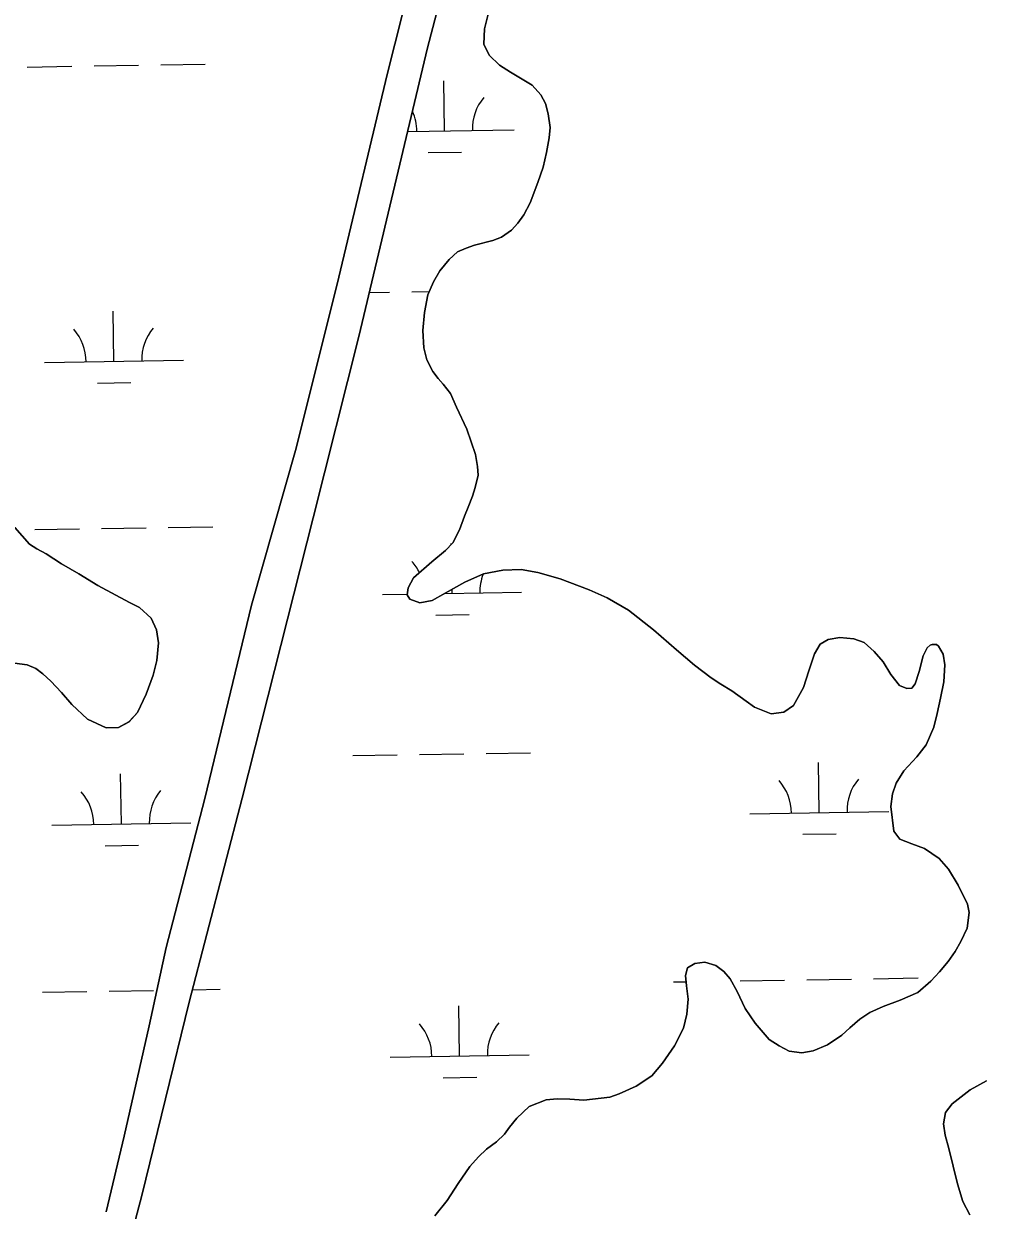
# Model space of a CAD drawing. Extents: x 3855477 to 3893699, y 299188 to 325115.
# Drawn here: x 3869256 to 3869948, y 315738 to 316592 of the extents above; entities that cross this region are included whole.
import ezdxf

# ---------------------------------------------------------------- set-up
doc = ezdxf.new("R2010")
doc.units = 0
doc.layers.add('V-TOPO-SHOR', color=7, linetype='Continuous')
doc.layers.add('V-WETL-SWMP', color=7, linetype='Continuous')

msp = doc.modelspace()

# ---------------------------------------------------------------- linework, layer by layer
at = {"layer": 'V-TOPO-SHOR'}
for points in [[(3869590.4, 316742.72), (3869546.45, 316574.14), (3869497.04, 316366.66), (3869464.02, 316236.21), (3869413.02, 316034.74), (3869374.91, 315888.06), (3869340.92, 315748.98), (3869299.07, 315590.94)], [(3869315.23, 315737.16), (3869328.1, 315791.75), (3869346.24, 315871.09), (3869358.42, 315927.2), (3869386.09, 316034.42), (3869419.78, 316173.41), (3869451.77, 316286.39), (3869482.6, 316409.34), (3869517.25, 316555.13), (3869556.23, 316709.02)], [(3869662.63, 316184.42), (3869641.85, 316192.39), (3869625.63, 316196.98), (3869613.65, 316199.09), (3869600.64, 316198.57), (3869586.6, 316195.93), (3869573.14, 316190.13), (3869559.16, 316181.99), (3869549.78, 316176.77), (3869540.72, 316175.21), (3869533.63, 316177.9), (3869531.72, 316180.86), (3869532.36, 316186.04), (3869536.38, 316193.12), (3869549.57, 316204.62), (3869559.34, 316212.76), (3869564.66, 316218.21), (3869569.4, 316227.63), (3869573.02, 316237.46), (3869575.51, 316244.05), (3869578.71, 316251.75), (3869580.69, 316258.04), (3869582.88, 316266.86), (3869582.42, 316273.27), (3869580.96, 316281.82), (3869574.68, 316299.95), (3869567.27, 316315.95), (3869562.77, 316325.64), (3869557.63, 316332.28), (3869554, 316336.57), (3869550.27, 316341.38), (3869545.86, 316349.94), (3869543.79, 316358.59), (3869543.06, 316370.9), (3869544.17, 316384), (3869546.49, 316396.68), (3869550.62, 316406.01), (3869555.25, 316413.9), (3869561.81, 316421.98), (3869567.95, 316427.53), (3869574.16, 316430.13), (3869580.07, 316432.22), (3869593.41, 316435.58), (3869599.62, 316438.08), (3869606.67, 316443.11), (3869611.28, 316448.06), (3869615.59, 316454.13), (3869620.12, 316462.73), (3869625.71, 316477.43), (3869629.44, 316488.38), (3869631.85, 316498.93), (3869633.96, 316509.48), (3869634.52, 316517), (3869633.17, 316526.87), (3869631.29, 316534.1), (3869627.88, 316540.52), (3869621.73, 316547.27), (3869606.14, 316556.63), (3869598.15, 316561.66), (3869590.58, 316568.93), (3869586.77, 316576.98), (3869587.25, 316587.85), (3869591.01, 316602.26)], [(3869249.6, 316229.44), (3869260.18, 316217.27), (3869265.44, 316213.98), (3869272.02, 316210.48), (3869283.15, 316203.29), (3869295.5, 316195.99), (3869309.17, 316187.56), (3869331.95, 316175.51), (3869339.24, 316171.8), (3869347.52, 316164.22), (3869351.43, 316155.76), (3869352.89, 316146.4), (3869351.68, 316133.6), (3869349.07, 316123.25), (3869343.89, 316109.57), (3869337.8, 316096.3), (3869331.65, 316089.53), (3869324.1, 316085.52), (3869315.26, 316085.17), (3869301.79, 316091.57), (3869290.48, 316102.01), (3869283.02, 316110.6), (3869275.35, 316118.79), (3869269.7, 316124.11), (3869264.54, 316127.91), (3869258.46, 316130.69), (3869249.32, 316131.67)], [(3869619.4, 315812.99), (3869631.63, 315817.78), (3869639.66, 315818.54), (3869648.6, 315818.28), (3869658.76, 315817.6), (3869677.37, 315819.7), (3869684.29, 315821.99), (3869696.43, 315827.5), (3869707.66, 315834.94), (3869715.44, 315844.13), (3869723.96, 315856.67), (3869730.56, 315869.43), (3869732.97, 315879.48), (3869733.75, 315890.14), (3869732.6, 315899.8), (3869731.94, 315907.22), (3869733.4, 315912.6), (3869738.5, 315915.82), (3869745.73, 315916.78), (3869753.63, 315914.39), (3869759.5, 315909.98), (3869764.03, 315904.77), (3869768.95, 315895.59), (3869774.86, 315883.35), (3869781.9, 315872.83), (3869792.08, 315861.28), (3869799.17, 315856.66), (3869806.46, 315852.85), (3869815.59, 315851.46), (3869823.63, 315853.03), (3869834.13, 315857.33), (3869844.24, 315864.27), (3869850.17, 315869.52), (3869857.22, 315875.77), (3869864.58, 315880.69), (3869874.16, 315884.79), (3869886.18, 315889.49), (3869899.12, 315894.99), (3869908.43, 315903.15), (3869914.57, 315909.72), (3869920.72, 315917.29), (3869925.75, 315924.37), (3869929.96, 315931.56), (3869934.5, 315941.28), (3869936.01, 315952.55), (3869934.62, 315958.55), (3869928.01, 315972.02), (3869921.08, 315983.75), (3869914.43, 315991.22), (3869903.81, 315998.4), (3869894.79, 316001.82), (3869886.07, 316005.23), (3869881.84, 316010.85), (3869879.63, 316028.65), (3869880.81, 316037.79), (3869883.3, 316045.6), (3869888.85, 316054.4), (3869898.27, 316064.39), (3869905.04, 316072.98), (3869910.61, 316085.65), (3869912.92, 316095.69), (3869915.23, 316106.65), (3869917.75, 316118.32), (3869918.44, 316130.51), (3869917.18, 316138.34), (3869913.96, 316143.96), (3869912.45, 316145.19), (3869909.3, 316145.31), (3869907.98, 316144.81), (3869905.62, 316142.79), (3869902.74, 316137.12), (3869899.92, 316125.86), (3869897.11, 316116.84), (3869894.65, 316113.71), (3869890.99, 316113.53), (3869885.93, 316115.8), (3869879.58, 316123.57), (3869874.05, 316132.75), (3869867.5, 316140.11), (3869860.33, 316146.56), (3869853.03, 316149.36), (3869842.87, 316150.34), (3869834.53, 316148.67), (3869828.71, 316145.36), (3869824.6, 316138.48), (3869820.55, 316126.21), (3869816.71, 316114.25), (3869809.61, 316101.29), (3869802.66, 316096.46), (3869793.61, 316095.41), (3869781.45, 316100.06), (3869775.59, 316104.47), (3869765.17, 316111.86), (3869757.28, 316116.69), (3869750.4, 316121.31), (3869738.37, 316130.44), (3869725.44, 316141.3), (3869708.98, 316155.75), (3869690.88, 316170), (3869675.5, 316178.64), (3869662.63, 316184.42)], [(3869948.27, 315831.33), (3869936.54, 315824.91), (3869923.77, 315814.94), (3869918.95, 315808.57), (3869917.57, 315800.45), (3869918.73, 315792.41), (3869921.31, 315782.74), (3869927.43, 315757.29), (3869931.41, 315744.77), (3869936.32, 315735.18)], [(3869551.68, 315734.4), (3869560.39, 315745.32), (3869568.31, 315757.56), (3869576.72, 315769.9), (3869583.07, 315776.86), (3869588.7, 315782.21), (3869596.05, 315787.54), (3869601.78, 315793.1), (3869605.37, 315798.15), (3869610.5, 315804.52), (3869619.4, 315812.99)]]:
    msp.add_lwpolyline(points, dxfattribs=at)
at = {"layer": 'V-WETL-SWMP'}
for p, q in [((3869258.52, 316560.42), (3869290.52, 316560.94)), ((3869306.52, 316561.2), (3869338.51, 316561.72)), ((3869354.51, 316561.98), (3869386.51, 316562.5)), ((3869558.62, 316514.56), (3869558.04, 316550.55)), ((3869532.16, 316514.13), (3869608.62, 316515.37)), ((3869546.88, 316498.93), (3869570.87, 316499.32)), ((3869504.56, 316398.23), (3869519.1, 316398.47)), ((3869535.1, 316398.73), (3869547.49, 316398.93)), ((3869320.82, 316348.8), (3869320.24, 316384.79)), ((3869270.83, 316347.98), (3869370.82, 316349.61)), ((3869309.07, 316333.17), (3869333.07, 316333.57)), ((3869263.94, 316227.79), (3869295.94, 316228.31)), ((3869311.94, 316228.57), (3869343.93, 316229.09)), ((3869359.93, 316229.35), (3869391.92, 316229.87)), ((3869563.47, 316217), (3869563.46, 316217.92)), ((3869514.05, 316181.11), (3869531.79, 316181.4)), ((3869558.89, 316181.84), (3869614.04, 316182.74)), ((3869564.04, 316181.93), (3869564, 316184.8)), ((3869552.3, 316166.3), (3869576.29, 316166.69)), ((3869492.53, 316065.31), (3869524.52, 316065.83)), ((3869540.52, 316066.09), (3869572.51, 316066.62)), ((3869588.51, 316066.88), (3869620.51, 316067.4)), ((3869828.08, 316024.34), (3869827.49, 316060.34)), ((3869326.24, 316016.17), (3869325.65, 316052.16)), ((3869778.09, 316023.53), (3869878.07, 316025.16)), ((3869276.25, 316015.35), (3869376.23, 316016.98)), ((3869816.33, 316008.72), (3869840.33, 316009.11)), ((3869314.49, 316000.54), (3869338.49, 316000.93)), ((3869771.2, 315903.33), (3869803.2, 315903.85)), ((3869819.19, 315904.11), (3869851.19, 315904.63)), ((3869867.19, 315904.89), (3869899.18, 315905.42)), ((3869269.36, 315895.15), (3869301.36, 315895.68)), ((3869317.35, 315895.94), (3869349.35, 315896.46)), ((3869377.21, 315896.91), (3869397.34, 315897.24)), ((3869723.21, 315902.55), (3869732.34, 315902.7)), ((3869569.46, 315849.29), (3869568.88, 315885.29)), ((3869519.47, 315848.48), (3869619.46, 315850.11)), ((3869557.72, 315833.67), (3869581.71, 315834.06))]:
    msp.add_line(p, q, dxfattribs=at)
for points in [[(3869299.07, 315590.94), (3869340.92, 315748.98), (3869374.91, 315888.06), (3869413.02, 316034.74), (3869464.02, 316236.21), (3869497.04, 316366.66), (3869546.45, 316574.14), (3869590.4, 316742.72)], [(3869556.23, 316709.02), (3869517.25, 316555.13), (3869482.6, 316409.34), (3869451.77, 316286.39), (3869419.78, 316173.41), (3869386.09, 316034.42), (3869358.42, 315927.2), (3869346.24, 315871.09), (3869328.11, 315791.75), (3869315.23, 315737.16)], [(3869591.01, 316602.26), (3869587.25, 316587.85), (3869586.77, 316576.98), (3869590.58, 316568.93), (3869598.15, 316561.66), (3869606.14, 316556.63)], [(3869606.14, 316556.63), (3869621.72, 316547.27), (3869627.88, 316540.52), (3869631.29, 316534.1), (3869633.17, 316526.87), (3869634.52, 316517), (3869633.96, 316509.48), (3869631.85, 316498.93), (3869629.44, 316488.38), (3869625.71, 316477.43), (3869620.12, 316462.73), (3869615.59, 316454.13), (3869611.28, 316448.06), (3869606.67, 316443.11), (3869599.62, 316438.08), (3869593.41, 316435.58), (3869580.07, 316432.22), (3869574.16, 316430.13), (3869567.95, 316427.53), (3869561.81, 316421.98), (3869555.25, 316413.9), (3869550.62, 316406), (3869546.49, 316396.68), (3869544.17, 316384), (3869543.06, 316370.9), (3869543.79, 316358.59), (3869545.86, 316349.94), (3869550.27, 316341.38), (3869554, 316336.57), (3869557.63, 316332.28), (3869562.77, 316325.64), (3869567.27, 316315.95), (3869574.68, 316299.95), (3869580.96, 316281.82), (3869582.42, 316273.27), (3869582.88, 316266.86), (3869580.69, 316258.04), (3869578.71, 316251.75), (3869575.51, 316244.05), (3869573.02, 316237.46), (3869569.4, 316227.63), (3869564.66, 316218.21), (3869559.34, 316212.76), (3869549.57, 316204.62), (3869536.38, 316193.12), (3869532.36, 316186.04), (3869531.72, 316180.86), (3869533.63, 316177.9), (3869540.72, 316175.21), (3869549.78, 316176.77), (3869559.16, 316181.99), (3869573.14, 316190.13), (3869586.6, 316195.93), (3869600.64, 316198.57), (3869613.65, 316199.09), (3869625.63, 316196.98), (3869641.85, 316192.39), (3869662.63, 316184.42), (3869675.5, 316178.64), (3869690.88, 316170), (3869708.98, 316155.75), (3869725.44, 316141.3), (3869738.37, 316130.44), (3869750.4, 316121.31), (3869757.28, 316116.69), (3869765.17, 316111.86), (3869775.59, 316104.47), (3869781.45, 316100.06), (3869793.61, 316095.41), (3869802.66, 316096.46), (3869809.61, 316101.29), (3869816.71, 316114.25), (3869820.55, 316126.21), (3869824.6, 316138.48), (3869828.71, 316145.36), (3869834.53, 316148.67), (3869842.87, 316150.34), (3869853.03, 316149.36), (3869860.33, 316146.56), (3869867.5, 316140.11), (3869874.05, 316132.75), (3869879.58, 316123.57), (3869885.92, 316115.8), (3869890.99, 316113.53), (3869894.65, 316113.71), (3869897.11, 316116.84), (3869899.92, 316125.86), (3869902.74, 316137.12), (3869905.62, 316142.79), (3869907.98, 316144.81), (3869909.3, 316145.31), (3869912.45, 316145.18), (3869913.96, 316143.96), (3869917.18, 316138.34), (3869918.44, 316130.51), (3869917.75, 316118.32), (3869915.23, 316106.65), (3869912.92, 316095.69), (3869910.61, 316085.65), (3869905.04, 316072.98), (3869898.27, 316064.39)], [(3869249.32, 316131.67), (3869258.46, 316130.69), (3869264.54, 316127.91), (3869269.7, 316124.11), (3869275.35, 316118.79), (3869283.02, 316110.6), (3869290.48, 316102.01), (3869301.79, 316091.57), (3869315.26, 316085.17), (3869324.11, 316085.52), (3869331.66, 316089.53), (3869337.8, 316096.3), (3869343.89, 316109.57), (3869349.07, 316123.25), (3869351.68, 316133.6), (3869352.89, 316146.4), (3869351.43, 316155.76), (3869347.52, 316164.22), (3869339.24, 316171.8), (3869331.95, 316175.51), (3869309.17, 316187.56), (3869295.5, 316195.99), (3869283.15, 316203.29), (3869272.02, 316210.48), (3869265.44, 316213.98), (3869260.18, 316217.27), (3869249.59, 316229.44)], [(3869898.27, 316064.39), (3869888.85, 316054.4), (3869883.3, 316045.6), (3869880.81, 316037.79), (3869879.63, 316028.65), (3869881.84, 316010.85), (3869886.07, 316005.23), (3869894.79, 316001.82), (3869903.81, 315998.4), (3869914.43, 315991.22), (3869921.08, 315983.75), (3869928.01, 315972.02), (3869934.62, 315958.56), (3869936.01, 315952.55), (3869934.5, 315941.28), (3869929.96, 315931.56), (3869925.75, 315924.37), (3869920.72, 315917.29), (3869914.57, 315909.71), (3869908.43, 315903.15), (3869899.12, 315894.98), (3869886.18, 315889.49), (3869874.16, 315884.79), (3869864.57, 315880.69), (3869857.22, 315875.77), (3869850.17, 315869.51), (3869844.24, 315864.27), (3869834.13, 315857.33), (3869823.63, 315853.03), (3869815.59, 315851.46), (3869806.46, 315852.85), (3869799.17, 315856.66), (3869792.08, 315861.28), (3869781.9, 315872.83), (3869774.86, 315883.35), (3869768.95, 315895.59), (3869764.04, 315904.77), (3869759.5, 315909.98), (3869753.64, 315914.39), (3869745.73, 315916.78), (3869738.5, 315915.82), (3869733.4, 315912.6), (3869731.94, 315907.23), (3869732.6, 315899.8), (3869733.75, 315890.14), (3869732.97, 315879.48), (3869730.56, 315869.43), (3869723.97, 315856.67), (3869715.44, 315844.13), (3869707.66, 315834.94), (3869696.43, 315827.5), (3869684.3, 315821.99), (3869677.37, 315819.7), (3869658.76, 315817.6), (3869648.6, 315818.28), (3869639.66, 315818.54), (3869631.63, 315817.79), (3869619.4, 315812.99), (3869610.5, 315804.52), (3869605.37, 315798.15), (3869601.78, 315793.1), (3869596.05, 315787.55), (3869588.7, 315782.21), (3869583.07, 315776.86), (3869576.72, 315769.9), (3869568.3, 315757.56), (3869560.39, 315745.32), (3869551.68, 315734.4)], [(3869936.32, 315735.18), (3869931.41, 315744.77), (3869927.43, 315757.29), (3869921.31, 315782.74), (3869918.73, 315792.41), (3869917.57, 315800.45), (3869918.95, 315808.57), (3869923.77, 315814.94), (3869936.54, 315824.91), (3869948.27, 315831.33)]]:
    msp.add_lwpolyline(points, dxfattribs=at)
for centre, start, end in [((3869613.85, 316515.93), 140.16154, 181.7052), ((3869503.38, 316514.13), 0.16154, 24.02437), ((3869265.58, 316348.37), 0.16154, 41.7052), ((3869376.05, 316350.17), 140.16154, 181.7052), ((3869508.8, 316181.5), 25.68031, 41.7052), ((3869619.27, 316183.3), 159.21833, 181.7052), ((3869381.47, 316017.54), 140.16154, 181.7052), ((3869772.84, 316023.92), 0.16154, 41.7052), ((3869883.31, 316025.72), 140.16154, 181.7052), ((3869271, 316015.74), 0.16154, 41.7052), ((3869514.22, 315848.87), 0.16154, 41.7052), ((3869624.69, 315850.67), 140.16154, 181.7052)]:
    msp.add_arc(centre, 35.25, start, end, dxfattribs=at)

doc.saveas('drawing.dxf')
